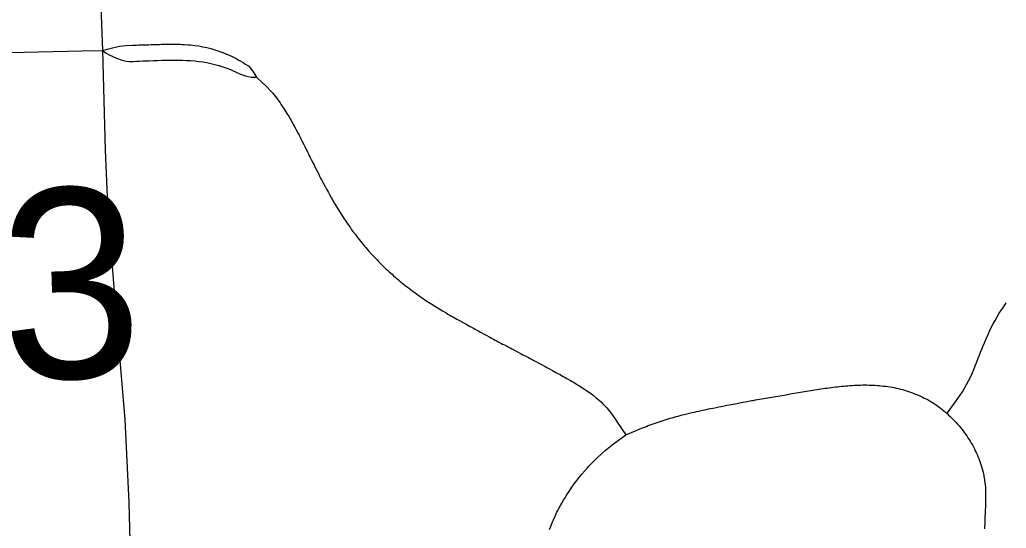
# Model space of a CAD drawing. Extents: x 0 to 34, y 0 to 22.
# Drawn here: x 6.0616 to 6.2092, y 20.1545 to 20.2306 of the extents above; entities that cross this region are included whole.
import ezdxf

# ---------------------------------------------------------------- set-up
doc = ezdxf.new("R2010")
doc.units = 0
for name, color, linetype in [('GM_X_County_Road', 7, 'Continuous'), ('GM_X_Township_Road', 7, 'Continuous'), ('GM_X_Township_Road_Text', 7, 'Continuous')]:
    doc.layers.add(name, color=color, linetype=linetype)

msp = doc.modelspace()

# ---------------------------------------------------------------- linework, layer by layer
at = {"layer": 'GM_X_County_Road'}
for points in [[(6.07399, 20.22598), (6.07383, 20.23129), (6.07349, 20.24374), (6.07317, 20.25927), (6.07288, 20.26545), (6.07184, 20.29024), (6.07129, 20.29786), (6.07035, 20.30552), (6.06681, 20.32958)], [(6.07876, 20.03932), (6.07882, 20.0481), (6.07896, 20.06829), (6.07869, 20.09937), (6.07842, 20.12732), (6.07834, 20.14285), (6.07794, 20.15837), (6.07737, 20.17078), (6.07633, 20.18316), (6.07483, 20.20176), (6.07442, 20.21109), (6.07399, 20.22598)]]:
    msp.add_lwpolyline(points, dxfattribs=at)
at = {"layer": 'GM_X_Township_Road'}
for points in [[(6.07399, 20.22598), (6.07464, 20.2262), (6.07526, 20.22635), (6.07652, 20.22663), (6.07748, 20.22672), (6.07844, 20.22679), (6.07875, 20.22679), (6.07906, 20.2268), (6.07937, 20.22681), (6.07968, 20.22682), (6.07999, 20.22682), (6.0803, 20.22683), (6.08061, 20.22684), (6.08092, 20.22685), (6.08123, 20.22686), (6.08154, 20.22687), (6.08186, 20.22688), (6.08217, 20.22689), (6.08248, 20.2269), (6.08279, 20.22691), (6.0831, 20.22692), (6.08341, 20.22693), (6.08372, 20.22693), (6.08403, 20.22693), (6.08434, 20.22693), (6.08497, 20.22693), (6.08528, 20.22692), (6.08559, 20.22691), (6.0859, 20.2269), (6.08621, 20.22688), (6.08683, 20.22684), (6.08714, 20.22681), (6.08776, 20.22675), (6.08837, 20.22666), (6.08898, 20.22655), (6.08928, 20.22648), (6.08959, 20.22642), (6.09019, 20.22626), (6.09079, 20.22609), (6.09138, 20.2259), (6.09196, 20.22569), (6.09254, 20.22546), (6.09283, 20.22534), (6.09339, 20.22508), (6.09367, 20.22494), (6.09395, 20.2248), (6.09449, 20.2245), (6.09502, 20.22418), (6.09529, 20.22401), (6.0958, 20.22367), (6.09624, 20.22314), (6.09662, 20.22264), (6.097, 20.22199)], [(5.97467, 20.22332), (5.97884, 20.22342), (6.01759, 20.2245), (6.04705, 20.22537), (6.07085, 20.22591), (6.07399, 20.22598)], [(6.07399, 20.22598), (6.07443, 20.22562), (6.07495, 20.22533), (6.07606, 20.22484), (6.07689, 20.22453), (6.07748, 20.22441), (6.07794, 20.22434), (6.0785, 20.22436), (6.07912, 20.22438), (6.07943, 20.2244), (6.08004, 20.22443), (6.08066, 20.22445), (6.08097, 20.22446), (6.08159, 20.22449), (6.08221, 20.22451), (6.08282, 20.22453), (6.08344, 20.22455), (6.08406, 20.22456), (6.08468, 20.22456), (6.0853, 20.22455), (6.08592, 20.22453), (6.08653, 20.22451), (6.08715, 20.22447), (6.08776, 20.22442), (6.08838, 20.22435), (6.08899, 20.22427), (6.08959, 20.22417), (6.0902, 20.22404), (6.0908, 20.2239), (6.09139, 20.22374), (6.09169, 20.22365), (6.09228, 20.22345), (6.09257, 20.22334), (6.09314, 20.22312), (6.09343, 20.22299), (6.09398, 20.22273), (6.09462, 20.22246), (6.09539, 20.22218), (6.09622, 20.22199), (6.097, 20.22199)], [(6.097, 20.22199), (6.09788, 20.22121), (6.09847, 20.22064), (6.09922, 20.21987), (6.09942, 20.21963), (6.09981, 20.21915), (6.1, 20.2189), (6.10037, 20.21839), (6.10055, 20.21814), (6.10072, 20.21788), (6.10106, 20.21736), (6.10139, 20.21683), (6.10156, 20.21657), (6.10188, 20.21604), (6.10204, 20.21577), (6.10219, 20.2155), (6.10249, 20.21495), (6.1028, 20.21441), (6.10295, 20.21414), (6.10324, 20.21359), (6.10338, 20.21331), (6.10353, 20.21304), (6.10367, 20.21276), (6.10381, 20.21248), (6.10409, 20.21193), (6.10423, 20.21165), (6.10451, 20.21109), (6.10465, 20.21081), (6.10479, 20.21053), (6.10492, 20.21025), (6.10506, 20.20997), (6.1052, 20.20969), (6.10548, 20.20914), (6.10562, 20.20886), (6.10576, 20.20858), (6.10604, 20.20802), (6.10632, 20.20747), (6.10646, 20.20719), (6.1066, 20.20691), (6.10675, 20.20664), (6.10703, 20.20608), (6.10733, 20.20554), (6.10747, 20.20526), (6.10778, 20.20472), (6.10793, 20.20444), (6.10823, 20.2039), (6.10839, 20.20363), (6.1087, 20.2031), (6.10902, 20.20256), (6.10919, 20.2023), (6.10952, 20.20177), (6.10968, 20.20151), (6.11002, 20.20098), (6.11036, 20.20046), (6.11053, 20.2002), (6.11071, 20.19995), (6.11107, 20.19944), (6.11125, 20.19918), (6.11144, 20.19893), (6.11181, 20.19844), (6.112, 20.19819), (6.11218, 20.19794), (6.11238, 20.1977), (6.11258, 20.19745), (6.11277, 20.19721), (6.11297, 20.19698), (6.11318, 20.19674), (6.11338, 20.1965), (6.11379, 20.19603), (6.1142, 20.19557), (6.11463, 20.19511), (6.11506, 20.19466), (6.11528, 20.19444), (6.11571, 20.194), (6.11594, 20.19378), (6.11639, 20.19335), (6.11661, 20.19314), (6.11684, 20.19293), (6.1173, 20.19251), (6.11754, 20.1923), (6.11801, 20.1919), (6.11825, 20.19169), (6.11849, 20.19149), (6.11873, 20.1913), (6.11897, 20.1911), (6.11946, 20.19071), (6.1197, 20.19052), (6.11995, 20.19033), (6.12045, 20.18996), (6.1207, 20.18977), (6.12095, 20.18959), (6.1212, 20.18941), (6.12145, 20.18922), (6.12171, 20.18905), (6.12197, 20.18887), (6.12223, 20.1887), (6.12274, 20.18836), (6.12301, 20.18819), (6.12327, 20.18802), (6.12379, 20.18769), (6.12406, 20.18752), (6.12459, 20.1872), (6.12486, 20.18704), (6.12539, 20.18673), (6.12567, 20.18657), (6.12594, 20.18642), (6.12621, 20.18626), (6.12648, 20.1861), (6.12702, 20.1858), (6.12729, 20.18564), (6.12783, 20.18534), (6.12838, 20.18504), (6.12892, 20.18474), (6.12947, 20.18444), (6.12975, 20.1843), (6.13029, 20.18399), (6.13056, 20.18384), (6.13111, 20.18355), (6.13139, 20.1834), (6.13193, 20.18311), (6.13221, 20.18296), (6.13248, 20.18281), (6.13276, 20.18267), (6.13303, 20.18252), (6.13331, 20.18238), (6.13358, 20.18223), (6.13386, 20.18208), (6.13414, 20.18194), (6.13441, 20.1818), (6.13469, 20.18165), (6.13497, 20.1815), (6.13524, 20.18135), (6.13552, 20.18121), (6.13607, 20.18092), (6.13662, 20.18062), (6.1369, 20.18048), (6.13745, 20.1802), (6.13772, 20.18005), (6.138, 20.1799), (6.13828, 20.17976), (6.13855, 20.17962), (6.13883, 20.17947), (6.13938, 20.17918), (6.13966, 20.17903), (6.1402, 20.17873), (6.14047, 20.17859), (6.14075, 20.17844), (6.1413, 20.17814), (6.14184, 20.17784), (6.14212, 20.17769), (6.14239, 20.17755), (6.14293, 20.17724), (6.1432, 20.17709), (6.14348, 20.17694), (6.14401, 20.17662), (6.14428, 20.17647), (6.14455, 20.17631), (6.14508, 20.17599), (6.14535, 20.17583), (6.14587, 20.17549), (6.14613, 20.17532), (6.14639, 20.17515), (6.14689, 20.17479), (6.14715, 20.17461), (6.14739, 20.17442), (6.14788, 20.17403), (6.14812, 20.17383), (6.14858, 20.17342), (6.1488, 20.1732), (6.14902, 20.17298), (6.14945, 20.17252), (6.14965, 20.17229), (6.14985, 20.17205), (6.15004, 20.1718), (6.15041, 20.1713), (6.15076, 20.17078), (6.15092, 20.17052), (6.15229, 20.16848)], [(6.20038, 20.17167), (6.2006, 20.17197), (6.20201, 20.17392), (6.20236, 20.17443), (6.20269, 20.17495), (6.20301, 20.17549), (6.20331, 20.17602), (6.20359, 20.17657), (6.20387, 20.17713), (6.20412, 20.17769), (6.20437, 20.17825), (6.2046, 20.17883), (6.20483, 20.1794), (6.20506, 20.17997), (6.20529, 20.18055), (6.2054, 20.18084), (6.20563, 20.18141), (6.20574, 20.1817), (6.20597, 20.18228), (6.20621, 20.18285), (6.20646, 20.18341), (6.20671, 20.18398), (6.20698, 20.18453), (6.20726, 20.18508), (6.20756, 20.18562), (6.20787, 20.18615), (6.2082, 20.18668), (6.20853, 20.1872), (6.20871, 20.18746), (6.20906, 20.18797), (6.20924, 20.18822)], [(6.15229, 20.16848), (6.15373, 20.16909), (6.15466, 20.16948), (6.15537, 20.16976), (6.15566, 20.16987), (6.15596, 20.16998), (6.15625, 20.17009), (6.15654, 20.1702), (6.15684, 20.1703), (6.15714, 20.17041), (6.15744, 20.1705), (6.15773, 20.1706), (6.15803, 20.1707), (6.15833, 20.17079), (6.15863, 20.17088), (6.15893, 20.17097), (6.15923, 20.17106), (6.15953, 20.17114), (6.15983, 20.17123), (6.16013, 20.17131), (6.16043, 20.17139), (6.16074, 20.17147), (6.16104, 20.17155), (6.16165, 20.17169), (6.16225, 20.17184), (6.16256, 20.17191), (6.16286, 20.17198), (6.16316, 20.17205), (6.16377, 20.17218), (6.16408, 20.17224), (6.16438, 20.1723), (6.16468, 20.17237), (6.16499, 20.17243), (6.1653, 20.17249), (6.1656, 20.17255), (6.16621, 20.17268), (6.16682, 20.17279), (6.16743, 20.17292), (6.16804, 20.17303), (6.16865, 20.17315), (6.16895, 20.17321), (6.16956, 20.17332), (6.16987, 20.17338), (6.17048, 20.17349), (6.17109, 20.17361), (6.1714, 20.17365), (6.17171, 20.17371), (6.17201, 20.17378), (6.17262, 20.17389), (6.17293, 20.17393), (6.17354, 20.17403), (6.17415, 20.17415), (6.17476, 20.17425), (6.17507, 20.1743), (6.17568, 20.1744), (6.17629, 20.1745), (6.1769, 20.17461), (6.17721, 20.17466), (6.17782, 20.17476), (6.17844, 20.17487), (6.17905, 20.17497), (6.17935, 20.17502), (6.17997, 20.17512), (6.18027, 20.17517), (6.18058, 20.17522), (6.18089, 20.17527), (6.1812, 20.17532), (6.1815, 20.17537), (6.18181, 20.17541), (6.18212, 20.17546), (6.18243, 20.1755), (6.18305, 20.17559), (6.18367, 20.17567), (6.18398, 20.1757), (6.18429, 20.17574), (6.1846, 20.17577), (6.18491, 20.1758), (6.18523, 20.17583), (6.18554, 20.17585), (6.18585, 20.17588), (6.18616, 20.1759), (6.18648, 20.17591), (6.18679, 20.17593), (6.18711, 20.17594), (6.18742, 20.17595), (6.18774, 20.17596), (6.18805, 20.17596), (6.18837, 20.17596), (6.18868, 20.17595), (6.189, 20.17594), (6.18932, 20.17593), (6.18963, 20.17591), (6.18995, 20.17589), (6.19026, 20.17586), (6.19058, 20.17584), (6.19089, 20.1758), (6.19121, 20.17576), (6.19152, 20.17572), (6.19184, 20.17567), (6.19215, 20.17562), (6.19246, 20.17556), (6.19278, 20.17549), (6.19308, 20.17542), (6.19339, 20.17535), (6.1937, 20.17526), (6.19401, 20.17517), (6.19431, 20.17508), (6.19462, 20.17498), (6.19492, 20.17488), (6.19522, 20.17477), (6.19551, 20.17465), (6.19581, 20.17453), (6.1961, 20.17441), (6.19639, 20.17428), (6.19668, 20.17414), (6.19697, 20.174), (6.19725, 20.17386), (6.19754, 20.17371), (6.19782, 20.17356), (6.19809, 20.17339), (6.19836, 20.17322), (6.19863, 20.17305), (6.19889, 20.17287), (6.19916, 20.17268), (6.19941, 20.17249), (6.19966, 20.17229), (6.19991, 20.17209), (6.20038, 20.17167)], [(6.20038, 20.17167), (6.20062, 20.17145), (6.20085, 20.17123), (6.20108, 20.17101), (6.2013, 20.17079), (6.20153, 20.17056), (6.20174, 20.17033), (6.20196, 20.17009), (6.20217, 20.16986), (6.20238, 20.16961), (6.20258, 20.16936), (6.20277, 20.16911), (6.20296, 20.16886), (6.20315, 20.16859), (6.20333, 20.16833), (6.2035, 20.16807), (6.20368, 20.1678), (6.20384, 20.16753), (6.20401, 20.16726), (6.20417, 20.16698), (6.20432, 20.1667), (6.20447, 20.16642), (6.20461, 20.16613), (6.20475, 20.16584), (6.20488, 20.16555), (6.205, 20.16526), (6.20513, 20.16496), (6.20524, 20.16466), (6.20535, 20.16436), (6.20545, 20.16406), (6.20554, 20.16374), (6.20583, 20.16271), (6.20605, 20.16138), (6.20611, 20.16065), (6.20615, 20.1594), (6.20613, 20.15802), (6.20607, 20.15692), (6.20606, 20.15661), (6.20605, 20.1563), (6.20601, 20.15537), (6.20596, 20.15443)], [(6.14088, 20.15435), (6.1411, 20.15493), (6.14134, 20.1555), (6.14147, 20.15579), (6.14172, 20.15635), (6.14199, 20.15691), (6.14213, 20.15719), (6.14228, 20.15747), (6.14257, 20.15802), (6.14272, 20.15829), (6.14304, 20.15882), (6.1432, 20.15909), (6.14336, 20.15935), (6.14353, 20.15962), (6.1437, 20.15988), (6.14404, 20.1604), (6.14422, 20.16065), (6.14458, 20.16116), (6.14477, 20.16141), (6.14495, 20.16166), (6.14533, 20.16214), (6.14553, 20.16239), (6.14573, 20.16263), (6.14614, 20.1631), (6.14655, 20.16356), (6.14676, 20.16379), (6.14698, 20.16402), (6.14741, 20.16446), (6.14763, 20.16468), (6.14807, 20.16512), (6.14853, 20.16554), (6.14876, 20.16575), (6.14922, 20.16616), (6.14946, 20.16637), (6.1497, 20.16657), (6.14994, 20.16676), (6.15018, 20.16696), (6.15043, 20.16715), (6.15229, 20.16848)]]:
    msp.add_lwpolyline(points, dxfattribs=at)

# ---------------------------------------------------------------- texts
at = {"layer": 'GM_X_Township_Road_Text'}
msp.add_text('T-243', height=0.028409, rotation=1.8109, dxfattribs=at).set_placement((5.98103, 20.17418))

doc.saveas('drawing.dxf')
